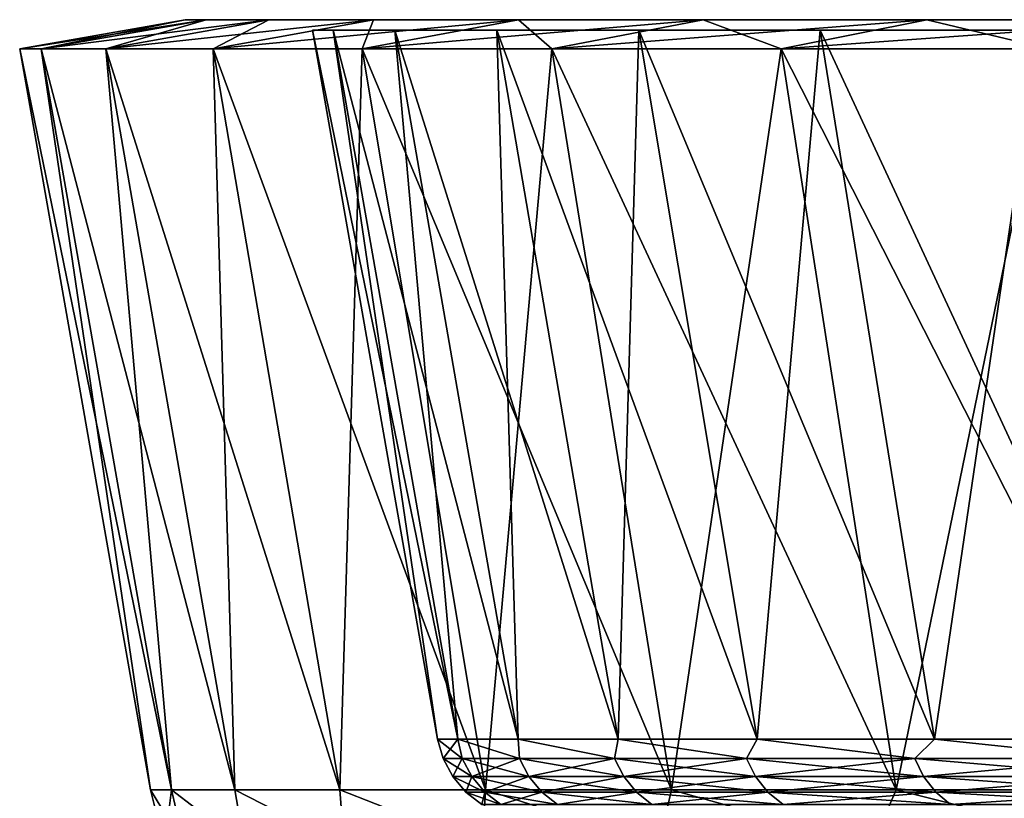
# Model space of a CAD drawing. Header units: metres. Extents: x -109 to 109, y -78 to 121.
# Tile 277 of 656: x -109 to -103.94, y 116.52 to 120.53. Entities that reach past the tile are written whole.
import ezdxf

# ---------------------------------------------------------------- set-up
doc = ezdxf.new("R2010")
doc.units = ezdxf.units.M
doc.layers.add('solid_508554_SW0001', color=7, linetype='CONTINUOUS')

msp = doc.modelspace()

# ---------------------------------------------------------------- linework, layer by layer
at = {"layer": 'solid_508554_SW0001'}
for points in [[(-109, 120.375626, -32), (-108.149307, 120.525627, -32), (-108.041206, 120.525627, -34.613651)], [(-108.888985, 120.375626, -29.316071), (-108.149307, 120.525627, -32), (-109, 120.375626, -32)], [(-108.888985, 120.375626, -34.683929), (-109, 120.375626, -32), (-108.041206, 120.525627, -34.613651)], [(-108.888985, 120.375626, -29.316071), (-108.041206, 120.525627, -29.386347), (-108.149307, 120.525627, -32)], [(-108.888985, 120.375626, -29.316071), (-108.556732, 120.375626, -26.650608), (-108.041206, 120.525627, -29.386347)], [(-108.888985, 120.375626, -34.683929), (-108.041206, 120.525627, -34.613651), (-107.717644, 120.525627, -37.209339)], [(-108.556732, 120.375626, -37.349392), (-108.888985, 120.375626, -34.683929), (-107.717644, 120.525627, -37.209339)], [(-108.556732, 120.375626, -26.650608), (-107.717644, 120.525627, -26.790659), (-108.041206, 120.525627, -29.386347)], [(-108.556732, 120.375626, -26.650608), (-108.005501, 120.375626, -24.021698), (-107.717644, 120.525627, -26.790659)], [(-108.556732, 120.375626, -37.349392), (-107.717644, 120.525627, -37.209339), (-107.180847, 120.525627, -39.769444)], [(-108.005501, 120.375626, -39.978302), (-108.556732, 120.375626, -37.349392), (-107.180847, 120.525627, -39.769444)], [(-108.041206, 120.525627, -34.613651), (-108.149307, 120.525627, -32), (-108.041206, 120.525627, -29.386347)], [(-108.041206, 120.525627, -34.613651), (-108.041206, 120.525627, -29.386347), (-107.717644, 120.525627, -26.790659)], [(-107.717644, 120.525627, -37.209339), (-108.041206, 120.525627, -34.613651), (-107.717644, 120.525627, -26.790659)], [(-108.005501, 120.375626, -24.021698), (-107.180847, 120.525627, -24.230556), (-107.717644, 120.525627, -26.790659)], [(-108.005501, 120.375626, -24.021698), (-107.239067, 120.375626, -21.447287), (-107.180847, 120.525627, -24.230556)], [(-108.005501, 120.375626, -39.978302), (-107.180847, 120.525627, -39.769444), (-106.434471, 120.525627, -42.276482)], [(-107.239067, 120.375626, -42.552711), (-108.005501, 120.375626, -39.978302), (-106.434471, 120.525627, -42.276482)], [(-107.717644, 120.525627, -37.209339), (-107.717644, 120.525627, -26.790659), (-107.180847, 120.525627, -24.230556)], [(-107.180847, 120.525627, -39.769444), (-107.717644, 120.525627, -37.209339), (-107.180847, 120.525627, -24.230556)], [(-107.239067, 120.375626, -21.447287), (-106.434471, 120.525627, -21.723518), (-107.180847, 120.525627, -24.230556)], [(-107.239067, 120.375626, -21.447287), (-106.26265, 120.375626, -18.944941), (-106.434471, 120.525627, -21.723518)], [(-107.239067, 120.375626, -42.552711), (-106.434471, 120.525627, -42.276482), (-105.483604, 120.525627, -44.713345)], [(-106.26265, 120.375626, -45.055058), (-107.239067, 120.375626, -42.552711), (-105.483604, 120.525627, -44.713345)], [(-107.180847, 120.525627, -39.769444), (-107.180847, 120.525627, -24.230556), (-106.434471, 120.525627, -21.723518)], [(-106.434471, 120.525627, -42.276482), (-107.180847, 120.525627, -39.769444), (-106.434471, 120.525627, -21.723518)], [(-106.434471, 120.525627, -42.276482), (-106.434471, 120.525627, -21.723518), (-105.483604, 120.525627, -19.286657)], [(-106.26265, 120.375626, -18.944941), (-105.483604, 120.525627, -19.286657), (-106.434471, 120.525627, -21.723518)], [(-105.483604, 120.525627, -44.713345), (-106.434471, 120.525627, -42.276482), (-105.483604, 120.525627, -19.286657)], [(-106.26265, 120.375626, -18.944941), (-105.082916, 120.375626, -16.53175), (-105.483604, 120.525627, -19.286657)], [(-106.26265, 120.375626, -45.055058), (-105.483604, 120.525627, -44.713345), (-104.334747, 120.525627, -47.063385)], [(-105.082916, 120.375626, -47.46825), (-106.26265, 120.375626, -45.055058), (-104.334747, 120.525627, -47.063385)], [(-105.483604, 120.525627, -44.713345), (-105.483604, 120.525627, -19.286657), (-104.334747, 120.525627, -16.936615)], [(-105.082916, 120.375626, -16.53175), (-104.334747, 120.525627, -16.936615), (-105.483604, 120.525627, -19.286657)], [(-104.334747, 120.525627, -47.063385), (-105.483604, 120.525627, -44.713345), (-104.334747, 120.525627, -16.936615)], [(-105.082916, 120.375626, -16.53175), (-103.707947, 120.375626, -14.224243), (-104.334747, 120.525627, -16.936615)], [(-105.082916, 120.375626, -47.46825), (-104.334747, 120.525627, -47.063385), (-102.995758, 120.525627, -49.310497)], [(-103.707947, 120.375626, -49.775757), (-105.082916, 120.375626, -47.46825), (-102.995758, 120.525627, -49.310497)], [(-104.334747, 120.525627, -47.063385), (-104.334747, 120.525627, -16.936615), (-102.995758, 120.525627, -14.689502)], [(-103.707947, 120.375626, -14.224243), (-102.995758, 120.525627, -14.689502), (-104.334747, 120.525627, -16.936615)], [(-102.995758, 120.525627, -49.310497), (-104.334747, 120.525627, -47.063385), (-102.995758, 120.525627, -14.689502)], [(-107.493866, 120.472069, -32), (-85.650002, 120.472069, -32), (-85.592468, 120.472069, -30.975542)], [(-107.388008, 120.472069, -34.559429), (-85.650002, 120.472069, -32), (-107.493866, 120.472069, -32)], [(-107.493866, 120.472069, -32), (-85.592468, 120.472069, -30.975542), (-85.420593, 120.472069, -29.963955)], [(-107.388008, 120.472069, -29.440571), (-107.493866, 120.472069, -32), (-85.420593, 120.472069, -29.963955)], [(-107.493866, 120.472069, -32), (-106.850479, 116.823257, -32), (-106.746819, 116.823257, -34.506317)], [(-107.388008, 120.472069, -34.559429), (-107.493866, 120.472069, -32), (-106.746819, 116.823257, -34.506317)], [(-107.388008, 120.472069, -29.440571), (-106.850479, 116.823257, -32), (-107.493866, 120.472069, -32)], [(-107.388008, 120.472069, -34.559429), (-85.592468, 120.472069, -33.024456), (-85.650002, 120.472069, -32)], [(-107.388008, 120.472069, -34.559429), (-85.136536, 120.472069, -35.022038), (-85.420593, 120.472069, -34.036045)], [(-107.071152, 120.472069, -37.101395), (-85.136536, 120.472069, -35.022038), (-107.388008, 120.472069, -34.559429)], [(-107.388008, 120.472069, -34.559429), (-85.420593, 120.472069, -34.036045), (-85.592468, 120.472069, -33.024456)], [(-107.388008, 120.472069, -29.440571), (-85.420593, 120.472069, -29.963955), (-85.136536, 120.472069, -28.977964)], [(-107.388008, 120.472069, -29.440571), (-85.136536, 120.472069, -28.977964), (-84.743866, 120.472069, -28.029972)], [(-107.388008, 120.472069, -29.440571), (-84.743866, 120.472069, -28.029972), (-84.24752, 120.472069, -27.131905)], [(-107.388008, 120.472069, -29.440571), (-84.24752, 120.472069, -27.131905), (-107.071152, 120.472069, -26.898607)], [(-107.388008, 120.472069, -34.559429), (-106.746819, 116.823257, -34.506317), (-106.436539, 116.823257, -36.995514)], [(-107.071152, 120.472069, -37.101395), (-107.388008, 120.472069, -34.559429), (-106.436539, 116.823257, -36.995514)], [(-107.388008, 120.472069, -29.440571), (-106.746819, 116.823257, -29.493681), (-106.850479, 116.823257, -32)], [(-107.388008, 120.472069, -29.440571), (-107.071152, 120.472069, -26.898607), (-106.746819, 116.823257, -29.493681)], [(-107.071152, 120.472069, -37.101395), (-83.653748, 120.472069, -37.704941), (-84.24752, 120.472069, -36.868095)], [(-106.545464, 120.472069, -39.608521), (-83.653748, 120.472069, -37.704941), (-107.071152, 120.472069, -37.101395)], [(-107.071152, 120.472069, -37.101395), (-84.24752, 120.472069, -36.868095), (-84.743866, 120.472069, -35.970028)], [(-107.071152, 120.472069, -37.101395), (-84.743866, 120.472069, -35.970028), (-85.136536, 120.472069, -35.022038)], [(-107.071152, 120.472069, -26.898607), (-84.24752, 120.472069, -27.131905), (-83.653748, 120.472069, -26.295057)], [(-107.071152, 120.472069, -26.898607), (-83.653748, 120.472069, -26.295057), (-82.970009, 120.472069, -25.529959)], [(-107.071152, 120.472069, -26.898607), (-82.970009, 120.472069, -25.529959), (-82.204918, 120.472069, -24.84623)], [(-107.071152, 120.472069, -26.898607), (-82.204918, 120.472069, -24.84623), (-106.545464, 120.472069, -24.391479)], [(-107.071152, 120.472069, -37.101395), (-106.436539, 116.823257, -36.995514), (-105.921768, 116.823257, -39.450588)], [(-106.545464, 120.472069, -39.608521), (-107.071152, 120.472069, -37.101395), (-105.921768, 116.823257, -39.450588)], [(-107.071152, 120.472069, -26.898607), (-106.436539, 116.823257, -27.004484), (-106.746819, 116.823257, -29.493681)], [(-107.071152, 120.472069, -26.898607), (-106.545464, 120.472069, -24.391479), (-106.436539, 116.823257, -27.004484)], [(-106.545464, 120.472069, -39.608521), (-81.368088, 120.472069, -39.747532), (-82.204918, 120.472069, -39.15377)], [(-105.814537, 120.472069, -42.063679), (-81.368088, 120.472069, -39.747532), (-106.545464, 120.472069, -39.608521)], [(-106.545464, 120.472069, -39.608521), (-82.204918, 120.472069, -39.15377), (-82.970009, 120.472069, -38.470043)], [(-106.545464, 120.472069, -39.608521), (-82.970009, 120.472069, -38.470043), (-83.653748, 120.472069, -37.704941)], [(-106.545464, 120.472069, -24.391479), (-82.204918, 120.472069, -24.84623), (-81.368088, 120.472069, -24.25247)], [(-106.545464, 120.472069, -24.391479), (-81.368088, 120.472069, -24.25247), (-80.470047, 120.472069, -23.75614)], [(-106.545464, 120.472069, -24.391479), (-80.470047, 120.472069, -23.75614), (-79.522072, 120.472069, -23.363476)], [(-106.545464, 120.472069, -24.391479), (-79.522072, 120.472069, -23.363476), (-78.536087, 120.472069, -23.079414)], [(-106.545464, 120.472069, -24.391479), (-78.536087, 120.472069, -23.079414), (-77.524483, 120.472069, -22.907536)], [(-106.545464, 120.472069, -24.391479), (-77.524483, 120.472069, -22.907536), (-76.5, 120.472069, -22.850002)], [(-106.545464, 120.472069, -24.391479), (-76.5, 120.472069, -22.850002), (-105.814537, 120.472069, -21.936319)], [(-106.545464, 120.472069, -39.608521), (-105.921768, 116.823257, -39.450588), (-105.206009, 116.823257, -41.854774)], [(-105.814537, 120.472069, -42.063679), (-106.545464, 120.472069, -39.608521), (-105.206009, 116.823257, -41.854774)], [(-106.545464, 120.472069, -24.391479), (-105.921768, 116.823257, -24.54941), (-106.436539, 116.823257, -27.004484)], [(-106.545464, 120.472069, -24.391479), (-105.814537, 120.472069, -21.936319), (-105.921768, 116.823257, -24.54941)], [(-105.814537, 120.472069, -21.936319), (-105.206017, 116.823257, -22.145229), (-105.921768, 116.823257, -24.54941)], [(-105.814537, 120.472069, -42.063679), (-76.5, 120.472069, -41.149998), (-77.524483, 120.472069, -41.092464)], [(-47.185463, 120.472069, -42.063679), (-76.5, 120.472069, -41.149998), (-105.814537, 120.472069, -42.063679)], [(-105.814537, 120.472069, -42.063679), (-77.524483, 120.472069, -41.092464), (-78.536087, 120.472069, -40.920586)], [(-105.814537, 120.472069, -42.063679), (-78.536087, 120.472069, -40.920586), (-79.522072, 120.472069, -40.636524)], [(-105.814537, 120.472069, -42.063679), (-79.522072, 120.472069, -40.636524), (-80.470047, 120.472069, -40.243858)], [(-105.814537, 120.472069, -42.063679), (-80.470047, 120.472069, -40.243858), (-81.368088, 120.472069, -39.747532)], [(-105.814537, 120.472069, -21.936319), (-76.5, 120.472069, -22.850002), (-47.185463, 120.472069, -21.936319)], [(-105.814537, 120.472069, -42.063679), (-105.206009, 116.823257, -41.854774), (-104.294174, 116.823257, -44.191624)], [(-104.883354, 120.472069, -44.450096), (-105.814537, 120.472069, -42.063679), (-104.294174, 116.823257, -44.191624)], [(-47.185463, 120.472069, -42.063679), (-105.814537, 120.472069, -42.063679), (-104.883354, 120.472069, -44.450096)], [(-105.814537, 120.472069, -21.936319), (-104.883354, 120.472069, -19.549902), (-105.206017, 116.823257, -22.145229)], [(-105.814537, 120.472069, -21.936319), (-47.185463, 120.472069, -21.936319), (-48.116646, 120.472069, -19.549902)], [(-105.814537, 120.472069, -21.936319), (-48.116646, 120.472069, -19.549902), (-104.883354, 120.472069, -19.549902)], [(-104.883354, 120.472069, -19.549902), (-104.294167, 116.823257, -19.808363), (-105.206017, 116.823257, -22.145229)], [(-104.883354, 120.472069, -44.450096), (-104.294174, 116.823257, -44.191624), (-103.192467, 116.823257, -46.445202)], [(-103.758278, 120.472069, -46.751465), (-104.883354, 120.472069, -44.450096), (-103.192467, 116.823257, -46.445202)], [(-48.116646, 120.472069, -44.450096), (-104.883354, 120.472069, -44.450096), (-103.758278, 120.472069, -46.751465)], [(-47.185463, 120.472069, -42.063679), (-104.883354, 120.472069, -44.450096), (-48.116646, 120.472069, -44.450096)], [(-104.883354, 120.472069, -19.549902), (-103.758278, 120.472069, -17.248533), (-104.294167, 116.823257, -19.808363)], [(-104.883354, 120.472069, -19.549902), (-48.116646, 120.472069, -19.549902), (-49.241718, 120.472069, -17.248533)], [(-104.883354, 120.472069, -19.549902), (-49.241718, 120.472069, -17.248533), (-103.758278, 120.472069, -17.248533)], [(-103.758278, 120.472069, -17.248533), (-103.192459, 116.823257, -17.554777), (-104.294167, 116.823257, -19.808363)], [(-108.32769, 116.562782, -32), (-109, 120.375626, -32), (-108.888985, 120.375626, -34.683929)], [(-108.218987, 116.562782, -29.371693), (-109, 120.375626, -32), (-108.32769, 116.562782, -32)], [(-108.218987, 116.562782, -29.371693), (-108.888985, 120.375626, -29.316071), (-109, 120.375626, -32)], [(-108.218987, 116.562782, -34.628307), (-108.888985, 120.375626, -34.683929), (-108.556732, 120.375626, -37.349392)], [(-108.218987, 116.562782, -34.628307), (-108.32769, 116.562782, -32), (-108.888985, 120.375626, -34.683929)], [(-107.893608, 116.562782, -26.761339), (-108.556732, 120.375626, -26.650608), (-108.888985, 120.375626, -29.316071)], [(-108.218987, 116.562782, -29.371693), (-107.893608, 116.562782, -26.761339), (-108.888985, 120.375626, -29.316071)], [(-107.893608, 116.562782, -37.238659), (-108.556732, 120.375626, -37.349392), (-108.005501, 120.375626, -39.978302)], [(-107.893608, 116.562782, -37.238659), (-108.218987, 116.562782, -34.628307), (-108.556732, 120.375626, -37.349392)], [(-107.353775, 116.562782, -24.186769), (-108.005501, 120.375626, -24.021698), (-108.556732, 120.375626, -26.650608)], [(-107.893608, 116.562782, -26.761339), (-107.353775, 116.562782, -24.186769), (-108.556732, 120.375626, -26.650608)], [(-107.353775, 116.562782, -39.813229), (-108.005501, 120.375626, -39.978302), (-107.239067, 120.375626, -42.552711)], [(-107.353775, 116.562782, -39.813229), (-107.893608, 116.562782, -37.238659), (-108.005501, 120.375626, -39.978302)], [(-106.60318, 116.562782, -21.665569), (-107.239067, 120.375626, -21.447287), (-108.005501, 120.375626, -24.021698)], [(-107.353775, 116.562782, -24.186769), (-106.60318, 116.562782, -21.665569), (-108.005501, 120.375626, -24.021698)], [(-106.60318, 116.562782, -42.334431), (-107.353775, 116.562782, -39.813229), (-107.239067, 120.375626, -42.552711)], [(-106.60318, 116.562782, -42.334431), (-107.239067, 120.375626, -42.552711), (-106.26265, 120.375626, -45.055058)], [(-105.646957, 116.562782, -19.214964), (-106.26265, 120.375626, -18.944941), (-107.239067, 120.375626, -21.447287)], [(-106.60318, 116.562782, -21.665569), (-105.646957, 116.562782, -19.214964), (-107.239067, 120.375626, -21.447287)], [(-105.646957, 116.562782, -44.785034), (-106.60318, 116.562782, -42.334431), (-106.26265, 120.375626, -45.055058)], [(-105.646957, 116.562782, -44.785034), (-106.26265, 120.375626, -45.055058), (-105.082916, 120.375626, -47.46825)], [(-104.491623, 116.562782, -16.851694), (-105.082916, 120.375626, -16.53175), (-106.26265, 120.375626, -18.944941)], [(-105.646957, 116.562782, -19.214964), (-104.491623, 116.562782, -16.851694), (-106.26265, 120.375626, -18.944941)], [(-104.491623, 116.562782, -47.148308), (-105.646957, 116.562782, -44.785034), (-105.082916, 120.375626, -47.46825)], [(-104.491623, 116.562782, -47.148308), (-105.082916, 120.375626, -47.46825), (-103.707947, 120.375626, -49.775757)], [(-103.145081, 116.562782, -14.591904), (-103.707947, 120.375626, -14.224243), (-105.082916, 120.375626, -16.53175)], [(-104.491623, 116.562782, -16.851694), (-103.145081, 116.562782, -14.591904), (-105.082916, 120.375626, -16.53175)], [(-103.145081, 116.562782, -49.408096), (-104.491623, 116.562782, -47.148308), (-103.707947, 120.375626, -49.775757)], [(-106.723465, 116.723068, -34.439892), (-106.746819, 116.823257, -34.506317), (-106.850479, 116.823257, -32)], [(-106.821785, 116.723068, -32), (-106.850479, 116.823257, -32), (-106.746819, 116.823257, -29.493681)], [(-106.723465, 116.723068, -34.439892), (-106.850479, 116.823257, -32), (-106.821785, 116.723068, -32)], [(-106.723465, 116.723068, -29.56011), (-106.821785, 116.723068, -32), (-106.746819, 116.823257, -29.493681)], [(-106.429131, 116.723068, -36.863956), (-106.436539, 116.823257, -36.995514), (-106.746819, 116.823257, -34.506317)], [(-106.723465, 116.723068, -34.439892), (-106.429131, 116.723068, -36.863956), (-106.746819, 116.823257, -34.506317)], [(-106.429131, 116.723068, -27.136044), (-106.746819, 116.823257, -29.493681), (-106.436539, 116.823257, -27.004484)], [(-106.429131, 116.723068, -27.136044), (-106.723465, 116.723068, -29.56011), (-106.746819, 116.823257, -29.493681)], [(-105.940689, 116.723068, -39.256477), (-105.921768, 116.823257, -39.450588), (-106.436539, 116.823257, -36.995514)], [(-106.429131, 116.723068, -36.863956), (-105.940689, 116.723068, -39.256477), (-106.436539, 116.823257, -36.995514)], [(-105.940689, 116.723068, -24.743521), (-106.436539, 116.823257, -27.004484), (-105.921768, 116.823257, -24.54941)], [(-105.940689, 116.723068, -24.743521), (-106.429131, 116.723068, -27.136044), (-106.436539, 116.823257, -27.004484)], [(-105.940689, 116.723068, -39.256477), (-105.261322, 116.723068, -41.60194), (-105.921768, 116.823257, -39.450588)], [(-105.261322, 116.723068, -22.39806), (-105.940689, 116.723068, -24.743521), (-105.921768, 116.823257, -24.54941)], [(-105.261322, 116.723068, -41.60194), (-105.206009, 116.823257, -41.854774), (-105.921768, 116.823257, -39.450588)], [(-105.261322, 116.723068, -22.39806), (-105.921768, 116.823257, -24.54941), (-105.206017, 116.823257, -22.145229)], [(-105.261322, 116.723068, -41.60194), (-104.395424, 116.723068, -43.885128), (-105.206009, 116.823257, -41.854774)], [(-104.395424, 116.723068, -20.114872), (-105.261322, 116.723068, -22.39806), (-105.206017, 116.823257, -22.145229)], [(-104.395424, 116.723068, -20.114872), (-105.206017, 116.823257, -22.145229), (-104.294167, 116.823257, -19.808363)], [(-104.395424, 116.723068, -43.885128), (-104.294174, 116.823257, -44.191624), (-105.206009, 116.823257, -41.854774)], [(-104.395424, 116.723068, -43.885128), (-103.34861, 116.723068, -46.091236), (-104.294174, 116.823257, -44.191624)], [(-103.34861, 116.723068, -17.908762), (-104.395424, 116.723068, -20.114872), (-104.294167, 116.823257, -19.808363)], [(-103.34861, 116.723068, -46.091236), (-103.192467, 116.823257, -46.445202), (-104.294174, 116.823257, -44.191624)], [(-103.34861, 116.723068, -17.908762), (-104.294167, 116.823257, -19.808363), (-103.192459, 116.823257, -17.554777)], [(-106.772713, 116.630661, -32), (-106.821785, 116.723068, -32), (-106.723465, 116.723068, -29.56011)], [(-106.674545, 116.630661, -34.43594), (-106.821785, 116.723068, -32), (-106.772713, 116.630661, -32)], [(-106.674545, 116.630661, -34.43594), (-106.723465, 116.723068, -34.439892), (-106.821785, 116.723068, -32)], [(-106.674545, 116.630661, -29.564058), (-106.772713, 116.630661, -32), (-106.723465, 116.723068, -29.56011)], [(-106.674545, 116.630661, -29.564058), (-106.723465, 116.723068, -29.56011), (-106.429131, 116.723068, -27.136044)], [(-106.380692, 116.630661, -36.856083), (-106.429131, 116.723068, -36.863956), (-106.723465, 116.723068, -34.439892)], [(-106.674545, 116.630661, -34.43594), (-106.380692, 116.630661, -36.856083), (-106.723465, 116.723068, -34.439892)], [(-106.380692, 116.630661, -27.143915), (-106.674545, 116.630661, -29.564058), (-106.429131, 116.723068, -27.136044)], [(-106.380692, 116.630661, -27.143915), (-106.429131, 116.723068, -27.136044), (-105.940689, 116.723068, -24.743521)], [(-105.893044, 116.630661, -39.244736), (-105.940689, 116.723068, -39.256477), (-106.429131, 116.723068, -36.863956)], [(-106.380692, 116.630661, -36.856083), (-105.893044, 116.630661, -39.244736), (-106.429131, 116.723068, -36.863956)], [(-105.893044, 116.630661, -24.755266), (-106.380692, 116.630661, -27.143915), (-105.940689, 116.723068, -24.743521)], [(-105.893044, 116.630661, -24.755266), (-105.940689, 116.723068, -24.743521), (-105.261322, 116.723068, -22.39806)], [(-105.214775, 116.630661, -41.586399), (-105.261322, 116.723068, -41.60194), (-105.940689, 116.723068, -39.256477)], [(-105.893044, 116.630661, -39.244736), (-105.214775, 116.630661, -41.586399), (-105.940689, 116.723068, -39.256477)], [(-105.214775, 116.630661, -22.413601), (-105.893044, 116.630661, -24.755266), (-105.261322, 116.723068, -22.39806)], [(-105.214775, 116.630661, -22.413601), (-105.261322, 116.723068, -22.39806), (-104.395424, 116.723068, -20.114872)], [(-104.350273, 116.630661, -43.865894), (-104.395424, 116.723068, -43.885128), (-105.261322, 116.723068, -41.60194)], [(-105.214775, 116.630661, -41.586399), (-104.350273, 116.630661, -43.865894), (-105.261322, 116.723068, -41.60194)], [(-104.350273, 116.630661, -20.134108), (-105.214775, 116.630661, -22.413601), (-104.395424, 116.723068, -20.114872)], [(-104.350273, 116.630661, -20.134108), (-104.395424, 116.723068, -20.114872), (-103.34861, 116.723068, -17.908762)], [(-103.305153, 116.630661, -46.068432), (-103.34861, 116.723068, -46.091236), (-104.395424, 116.723068, -43.885128)], [(-104.350273, 116.630661, -43.865894), (-103.305153, 116.630661, -46.068432), (-104.395424, 116.723068, -43.885128)], [(-103.305153, 116.630661, -17.931568), (-104.350273, 116.630661, -20.134108), (-103.34861, 116.723068, -17.908762)], [(-106.705482, 116.550484, -32), (-106.772713, 116.630661, -32), (-106.674545, 116.630661, -29.564058)], [(-106.607536, 116.550484, -34.430531), (-106.772713, 116.630661, -32), (-106.705482, 116.550484, -32)], [(-106.607536, 116.550484, -34.430531), (-106.674545, 116.630661, -34.43594), (-106.772713, 116.630661, -32)], [(-106.607536, 116.550484, -29.569469), (-106.705482, 116.550484, -32), (-106.674545, 116.630661, -29.564058)], [(-106.607536, 116.550484, -29.569469), (-106.674545, 116.630661, -29.564058), (-106.380692, 116.630661, -27.143915)], [(-106.314331, 116.550484, -36.845299), (-106.380692, 116.630661, -36.856083), (-106.674545, 116.630661, -34.43594)], [(-106.607536, 116.550484, -34.430531), (-106.314331, 116.550484, -36.845299), (-106.674545, 116.630661, -34.43594)], [(-106.314331, 116.550484, -27.154699), (-106.607536, 116.550484, -29.569469), (-106.380692, 116.630661, -27.143915)], [(-106.314331, 116.550484, -27.154699), (-106.380692, 116.630661, -27.143915), (-105.893044, 116.630661, -24.755266)], [(-105.827766, 116.550484, -39.228645), (-105.893044, 116.630661, -39.244736), (-106.380692, 116.630661, -36.856083)], [(-106.314331, 116.550484, -36.845299), (-105.827766, 116.550484, -39.228645), (-106.380692, 116.630661, -36.856083)], [(-105.827766, 116.550484, -24.771355), (-106.314331, 116.550484, -27.154699), (-105.893044, 116.630661, -24.755266)], [(-105.827766, 116.550484, -24.771355), (-105.893044, 116.630661, -24.755266), (-105.214775, 116.630661, -22.413601)], [(-105.151001, 116.550484, -41.565109), (-105.214775, 116.630661, -41.586399), (-105.893044, 116.630661, -39.244736)], [(-105.827766, 116.550484, -39.228645), (-105.151001, 116.550484, -41.565109), (-105.893044, 116.630661, -39.244736)], [(-105.151001, 116.550484, -22.434891), (-105.827766, 116.550484, -24.771355), (-105.214775, 116.630661, -22.413601)], [(-105.151001, 116.550484, -22.434891), (-105.214775, 116.630661, -22.413601), (-104.350273, 116.630661, -20.134108)], [(-104.288422, 116.550484, -43.839539), (-104.350273, 116.630661, -43.865894), (-105.214775, 116.630661, -41.586399)], [(-105.151001, 116.550484, -41.565109), (-104.288422, 116.550484, -43.839539), (-105.214775, 116.630661, -41.586399)], [(-104.288422, 116.550484, -20.16046), (-105.151001, 116.550484, -22.434891), (-104.350273, 116.630661, -20.134108)], [(-104.288422, 116.550484, -20.16046), (-104.350273, 116.630661, -20.134108), (-103.305153, 116.630661, -17.931568)], [(-103.245628, 116.550484, -46.037186), (-103.305153, 116.630661, -46.068432), (-104.350273, 116.630661, -43.865894)], [(-104.288422, 116.550484, -43.839539), (-103.245628, 116.550484, -46.037186), (-104.350273, 116.630661, -43.865894)], [(-103.245628, 116.550484, -17.962812), (-104.288422, 116.550484, -20.16046), (-103.305153, 116.630661, -17.931568)], [(-108.25441, 116.274529, -32), (-108.32769, 116.562782, -32), (-108.218987, 116.562782, -34.628307)], [(-108.151436, 116.274529, -29.444832), (-108.218987, 116.562782, -29.371693), (-108.32769, 116.562782, -32)], [(-108.151436, 116.274529, -29.444832), (-108.32769, 116.562782, -32), (-108.25441, 116.274529, -32)], [(-108.151436, 116.274529, -34.555168), (-108.25441, 116.274529, -32), (-108.218987, 116.562782, -34.628307)], [(-107.843201, 116.274529, -37.093765), (-108.218987, 116.562782, -34.628307), (-107.893608, 116.562782, -37.238659)], [(-108.151436, 116.274529, -34.555168), (-108.218987, 116.562782, -34.628307), (-107.843201, 116.274529, -37.093765)], [(-107.843201, 116.274529, -26.906235), (-107.893608, 116.562782, -26.761339), (-108.218987, 116.562782, -29.371693)], [(-107.843201, 116.274529, -26.906235), (-108.218987, 116.562782, -29.371693), (-108.151436, 116.274529, -29.444832)], [(-107.33168, 116.274529, -39.599327), (-107.893608, 116.562782, -37.238659), (-107.353775, 116.562782, -39.813229)], [(-107.843201, 116.274529, -37.093765), (-107.893608, 116.562782, -37.238659), (-107.33168, 116.274529, -39.599327)], [(-107.33168, 116.274529, -24.400673), (-107.353775, 116.562782, -24.186769), (-107.893608, 116.562782, -26.761339)], [(-107.33168, 116.274529, -24.400673), (-107.893608, 116.562782, -26.761339), (-107.843201, 116.274529, -26.906235)], [(-106.620216, 116.274529, -42.055603), (-107.353775, 116.562782, -39.813229), (-106.60318, 116.562782, -42.334431)], [(-107.33168, 116.274529, -39.599327), (-107.353775, 116.562782, -39.813229), (-106.620216, 116.274529, -42.055603)], [(-106.620216, 116.274529, -21.944395), (-106.60318, 116.562782, -21.665569), (-107.353775, 116.562782, -24.186769)], [(-106.620216, 116.274529, -21.944395), (-107.353775, 116.562782, -24.186769), (-107.33168, 116.274529, -24.400673)], [(-106.623039, 116.486053, -32), (-106.705482, 116.550484, -32), (-106.607536, 116.550484, -29.569469)], [(-106.52536, 116.486053, -34.423897), (-106.705482, 116.550484, -32), (-106.623039, 116.486053, -32)], [(-106.52536, 116.486053, -34.423897), (-106.607536, 116.550484, -34.430531), (-106.705482, 116.550484, -32)], [(-106.52536, 116.486053, -29.576103), (-106.623039, 116.486053, -32), (-106.607536, 116.550484, -29.569469)], [(-106.620216, 116.274529, -42.055603), (-106.60318, 116.562782, -42.334431), (-105.713402, 116.274529, -44.446667)], [(-105.713402, 116.274529, -19.553331), (-106.60318, 116.562782, -21.665569), (-106.620216, 116.274529, -21.944395)], [(-106.52536, 116.486053, -29.576103), (-106.607536, 116.550484, -29.569469), (-106.314331, 116.550484, -27.154699)], [(-106.232948, 116.486053, -36.832073), (-106.314331, 116.550484, -36.845299), (-106.607536, 116.550484, -34.430531)], [(-106.52536, 116.486053, -34.423897), (-106.232948, 116.486053, -36.832073), (-106.607536, 116.550484, -34.430531)], [(-105.713402, 116.274529, -44.446667), (-106.60318, 116.562782, -42.334431), (-105.646957, 116.562782, -44.785034)], [(-105.713402, 116.274529, -19.553331), (-105.646957, 116.562782, -19.214964), (-106.60318, 116.562782, -21.665569)], [(-106.232948, 116.486053, -27.167925), (-106.52536, 116.486053, -29.576103), (-106.314331, 116.550484, -27.154699)], [(-106.232948, 116.486053, -27.167925), (-106.314331, 116.550484, -27.154699), (-105.827766, 116.550484, -24.771355)], [(-105.747719, 116.486053, -39.208916), (-105.827766, 116.550484, -39.228645), (-106.314331, 116.550484, -36.845299)], [(-106.232948, 116.486053, -36.832073), (-105.747719, 116.486053, -39.208916), (-106.314331, 116.550484, -36.845299)], [(-105.747719, 116.486053, -24.791086), (-106.232948, 116.486053, -27.167925), (-105.827766, 116.550484, -24.771355)], [(-105.747719, 116.486053, -24.791086), (-105.827766, 116.550484, -24.771355), (-105.151001, 116.550484, -22.434891)], [(-105.0728, 116.486053, -41.539001), (-105.151001, 116.550484, -41.565109), (-105.827766, 116.550484, -39.228645)], [(-105.747719, 116.486053, -39.208916), (-105.0728, 116.486053, -41.539001), (-105.827766, 116.550484, -39.228645)], [(-105.0728, 116.486053, -22.460999), (-105.747719, 116.486053, -24.791086), (-105.151001, 116.550484, -22.434891)], [(-105.713402, 116.274529, -44.446667), (-105.646957, 116.562782, -44.785034), (-104.617134, 116.274529, -46.757008)], [(-104.617134, 116.274529, -17.24299), (-105.646957, 116.562782, -19.214964), (-105.713402, 116.274529, -19.553331)], [(-104.617134, 116.274529, -46.757008), (-105.646957, 116.562782, -44.785034), (-104.491623, 116.562782, -47.148308)], [(-104.617134, 116.274529, -17.24299), (-104.491623, 116.562782, -16.851694), (-105.646957, 116.562782, -19.214964)], [(-105.0728, 116.486053, -22.460999), (-105.151001, 116.550484, -22.434891), (-104.288422, 116.550484, -20.16046)], [(-104.212578, 116.486053, -43.807224), (-104.288422, 116.550484, -43.839539), (-105.151001, 116.550484, -41.565109)], [(-105.0728, 116.486053, -41.539001), (-104.212578, 116.486053, -43.807224), (-105.151001, 116.550484, -41.565109)], [(-104.212578, 116.486053, -20.192776), (-105.0728, 116.486053, -22.460999), (-104.288422, 116.550484, -20.16046)], [(-104.617134, 116.274529, -46.757008), (-104.491623, 116.562782, -47.148308), (-103.338509, 116.274529, -48.971645)], [(-103.338509, 116.274529, -15.028354), (-104.491623, 116.562782, -16.851694), (-104.617134, 116.274529, -17.24299)], [(-103.338509, 116.274529, -48.971645), (-104.491623, 116.562782, -47.148308), (-103.145081, 116.562782, -49.408096)], [(-103.338509, 116.274529, -15.028354), (-103.145081, 116.562782, -14.591904), (-104.491623, 116.562782, -16.851694)], [(-104.212578, 116.486053, -20.192776), (-104.288422, 116.550484, -20.16046), (-103.245628, 116.550484, -17.962812)], [(-103.172623, 116.486053, -45.998875), (-103.245628, 116.550484, -46.037186), (-104.288422, 116.550484, -43.839539)], [(-104.212578, 116.486053, -43.807224), (-103.172623, 116.486053, -45.998875), (-104.288422, 116.550484, -43.839539)], [(-103.172623, 116.486053, -18.001127), (-104.212578, 116.486053, -20.192776), (-103.245628, 116.550484, -17.962812)]]:
    msp.add_3dface(points, dxfattribs=at)

doc.saveas('drawing.dxf')
